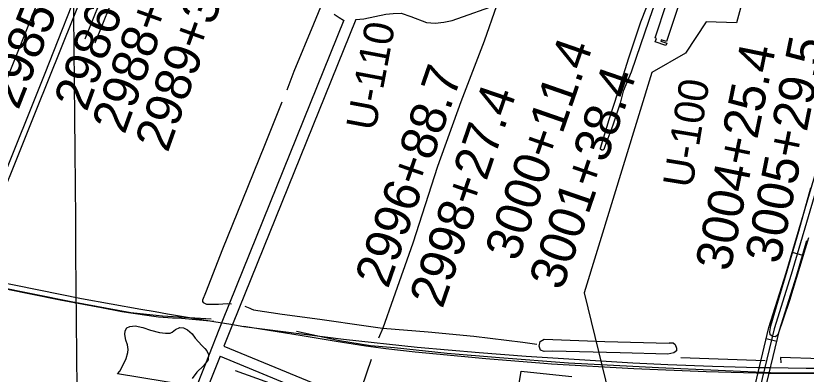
# Model space of a CAD drawing. Extents: x 3567028 to 3605064, y 510945 to 536587.
# Drawn here: x 3592142 to 3594340, y 520355 to 521352 of the extents above; entities that cross this region are included whole.
import ezdxf

# ---------------------------------------------------------------- set-up
doc = ezdxf.new("R2010")
doc.units = 0
for name, color, linetype in [('V-BLDG-OTLN', 7, 'Continuous'), ('V-GRID-MAJR', 7, 'Continuous'), ('V-RAIL-TRAK', 7, 'Continuous'), ('V-RIVR-RANG-IDEN', 7, 'Continuous'), ('V-ROAD-CNTR', 7, 'Continuous'), ('V-SITE-VEGE', 7, 'Continuous'), ('V-SURV-IDEN', 7, 'Continuous'), ('V-TOPO-SHOR', 7, 'Continuous'), ('V-UTIL-LINE', 7, 'Continuous')]:
    doc.layers.add(name, color=color, linetype=linetype)

msp = doc.modelspace()

# ---------------------------------------------------------------- linework, layer by layer
at = {"layer": 'V-BLDG-OTLN'}
msp.add_lwpolyline([(3593983.6, 521378), (3593951.9, 521280), (3593937.1, 521284.8), (3593935.8, 521281.2), (3593952.1, 521275.5), (3593949.8, 521268.9), (3593920.3, 521279), (3593923.5, 521288.6), (3593919.7, 521290), (3593952.9, 521388.9)], close=True, dxfattribs=at)
at = {"layer": 'V-GRID-MAJR'}
msp.add_spline([(3592345.9, 516527.1), (3592293.9, 522584.8), (3592241.9, 528645.6), (3592189.9, 534706.3), (3592189.9, 534709.4)], degree=3, dxfattribs=at)
at = {"layer": 'V-RAIL-TRAK'}
for points in [[(3592693.1, 520501.7), (3592603, 520509.6), (3592577.8, 520511.3), (3592538.6, 520513.5), (3592506.1, 520518), (3592437.3, 520528.1), (3592380.1, 520539.9), (3592265.4, 520561.2), (3592040.3, 520606.6), (3591838.8, 520650.9), (3591780.6, 520665), (3591554.4, 520721.6), (3591400.5, 520763.1), (3591277.9, 520796.2), (3591095.4, 520848.3), (3590897.2, 520905.5), (3590670.9, 520970.9), (3590666.5, 520972.2), (3590533.3, 521010.9), (3590499.1, 521021), (3590466.1, 521032.2), (3590436.5, 521042.8), (3590403.4, 521056.3), (3590297.5, 521091.9)], [(3592081.6, 520614.3), (3592324.6, 520566), (3592489.8, 520536.3), (3592529.5, 520529), (3592563.7, 520522.8), (3592619.6, 520513.8), (3592693.1, 520501.7), (3592740.5, 520493.9), (3592775.8, 520488), (3593053, 520452.7), (3593257.9, 520430.7), (3593430.3, 520415), (3593561.3, 520404.9), (3593858, 520386.3)], [(3593860.3, 520370), (3593631.3, 520383), (3593610, 520384.7), (3593449.3, 520397.6), (3593311.6, 520410.6), (3593252.3, 520416.2), (3593171.1, 520425.2), (3593115.1, 520433), (3593032.8, 520445.9), (3592938.2, 520461.7), (3592775.8, 520488)], [(3593858, 520386.3), (3593955.4, 520381.8), (3594079.5, 520377.1), (3594205.6, 520374), (3594239.8, 520373.5)], [(3594239.8, 520373.5), (3594339.9, 520372.2), (3594461.8, 520371.9)], [(3594235.3, 520357.2), (3594061.9, 520361.2), (3593860.3, 520370)], [(3594367, 520356.1), (3594235.3, 520357.2)]]:
    msp.add_lwpolyline(points, dxfattribs=at)
at = {"layer": 'V-ROAD-CNTR'}
for p, q in [((3594301.2, 520694.4), (3594330, 520685.9)), ((3594229, 520454.3), (3594258.1, 520447.3))]:
    msp.add_line(p, q, dxfattribs=at)
for points in [[(3592470.9, 521812.9), (3592418.8, 521680.8), (3592333.1, 521472.5), (3592222.7, 521191.5), (3592096.6, 520878.6), (3592024.3, 520692.8)], [(3593075.5, 516536.6), (3593279.2, 517246.5), (3593647.5, 518510.8), (3593973.3, 519612.8), (3594189.4, 520289.5), (3594236.4, 520485.4), (3594284.3, 520636.9), (3594416.6, 521086), (3594537.9, 521497.5)], [(3593087.3, 521341.8), (3593109.7, 521342.9), (3593170.6, 521356.4), (3593191.4, 521358.4), (3593213.5, 521358.9), (3593240.3, 521349.4), (3593283.9, 521333.4), (3593308.6, 521331.5), (3593331.9, 521333.8), (3593355.6, 521338.8), (3593491.8, 521387.2), (3593559.4, 521418.3), (3593588.9, 521435.5), (3593604.2, 521448.7), (3593612, 521467.6), (3593616.4, 521503.5)], [(3594552.2, 521493.2), (3594431, 521081.8), (3594298.6, 520632.5), (3594250.9, 520481.3), (3594203.9, 520285.4), (3593987.6, 519608.4), (3593661.9, 518506.6), (3593293.6, 517242.3), (3593091.2, 516536.7)], [(3592395.9, 521441.7), (3592333.7, 521286.6)], [(3592423.7, 521430.5), (3592361.5, 521275.5)], [(3593054, 521339.3), (3592716.7, 520504.7), (3592669.5, 520383.8), (3592492.5, 519938.6), (3592469.7, 519882)], [(3593087.3, 521341.8), (3592744.6, 520493.6), (3592721, 520433.3)], [(3593053.8, 521338.8), (3593041.1, 521346.5), (3593027.5, 521355.6)], [(3590353.5, 521081.2), (3590466.2, 521035), (3590587.5, 520995.2), (3590897.5, 520907.9), (3591238.2, 520806.4), (3591521.7, 520730.4), (3591802.2, 520661.5), (3591977.8, 520621.5), (3592296.3, 520557.1), (3592462.4, 520527.1), (3592550.1, 520517.2), (3592685.3, 520509)], [(3593106.8, 516536.8), (3593308, 517238.2), (3593676.3, 518502.4), (3594001.9, 519604), (3594218.3, 520281.4), (3594265.3, 520477.3), (3594313, 520628.1), (3594342.1, 520727.2)], [(3592923.1, 520474.5), (3593041.9, 520449), (3593128.8, 520435.2), (3593194.8, 520429.1), (3593342, 520413.6), (3593487.3, 520401.5), (3593679.3, 520387.1), (3593929.7, 520373.9), (3594261.4, 520359), (3594395.2, 520360.1)], [(3592721, 520433.3), (3593078.2, 520285.3), (3593296.9, 520191), (3593329.8, 520166.9), (3593347.9, 520151), (3593370.5, 520124.2), (3593388.5, 520098.7), (3593403.3, 520068.2), (3593408.2, 520044.8), (3593409.2, 520021.3), (3593410.2, 519981.5), (3593401.2, 519934.9), (3593305, 519651.9), (3593165.7, 519235.4), (3593032.5, 518836.4), (3592951.2, 518609.7), (3592808.2, 518239.2), (3592716.3, 518014), (3592582.7, 517662.4), (3592458.2, 517365.2), (3592335.4, 517029.7), (3592195.5, 516654.6), (3592147.8, 516523.5)], [(3592710.1, 520405.3), (3592697.4, 520372.8), (3592520.3, 519927.5), (3592497.8, 519871.4)], [(3592710.1, 520405.3), (3593066.5, 520257.7), (3593281.9, 520164.7), (3593311, 520143.5), (3593326.4, 520129.9), (3593346.7, 520105.9), (3593362.6, 520083.4), (3593374.7, 520058.4), (3593378.4, 520041), (3593379.3, 520020.3), (3593380.2, 519984), (3593372.2, 519942.6), (3593276.6, 519661.5), (3593137.3, 519244.9), (3593004.2, 518846.3), (3592923.1, 518620.1), (3592780.3, 518250.3), (3592688.4, 518025), (3592554.9, 517673.5), (3592516.5, 517581.9)]]:
    msp.add_lwpolyline(points, dxfattribs=at)
at = {"layer": 'V-SITE-VEGE'}
for points in [[(3593780.4, 520988.4), (3593777, 520980.3), (3593774.8, 520978.3), (3593771.4, 520978.3), (3593768.2, 520981.1), (3593768, 520983.8), (3593791.7, 521063.8), (3593816.8, 521140.7), (3593846.9, 521234.6), (3593880.3, 521335.3), (3593913.8, 521420.2), (3593916.3, 521423.1), (3593919, 521424.3), (3593925.4, 521422.5), (3593929.7, 521420.1), (3593931.1, 521417.9), (3593930.4, 521411.2), (3593913, 521368.3), (3593879.4, 521270.6), (3593853.1, 521195), (3593831.4, 521142.1), (3593822.5, 521109.1), (3593802, 521047.7)], [(3593958.6, 520441.4), (3593959.8, 520442), (3593969.9, 520442), (3593975.2, 520437.9), (3593979.4, 520427.8), (3593979.3, 520420.1), (3593972.2, 520414.2), (3593955.1, 520411.2), (3593823.1, 520414.9), (3593634.3, 520419.1), (3593611.2, 520417.9), (3593601.1, 520422.1), (3593597.6, 520433.3), (3593600.6, 520445.8), (3593611.8, 520452.9), (3593780.5, 520446.3)]]:
    msp.add_lwpolyline(points, close=True, dxfattribs=at)
for points in [[(3594346.4, 520734.5), (3594293.6, 520559.7), (3594261.3, 520464.2), (3594254.5, 520458.8), (3594246.9, 520459.5), (3594240, 520464.3), (3594238.9, 520472.9), (3594241.3, 520489.4), (3594257, 520543.8), (3594282.2, 520627.2), (3594319.4, 520752.5), (3594353.3, 520873.2)], [(3592622.7, 520323.2), (3592425.1, 520355.9), (3592431, 520363.6), (3592439.9, 520379), (3592449.3, 520399.1), (3592453.5, 520415.1), (3592454.1, 520423.9), (3592452.3, 520436.4), (3592448.2, 520449.4), (3592445.2, 520465.4), (3592445.8, 520475.4), (3592451.2, 520483.7), (3592458.9, 520487.3), (3592474.2, 520489.6), (3592495.6, 520484.9), (3592516.9, 520477.8), (3592541.7, 520471.2), (3592558.3, 520468.9), (3592571.3, 520469.4), (3592576.6, 520472.4), (3592586.1, 520479.5), (3592598.5, 520484.8), (3592608, 520483.6), (3592619.3, 520478.9), (3592632.3, 520467.6), (3592641.1, 520455.2), (3592659.5, 520435.1), (3592667.8, 520426.2), (3592673.7, 520419.7), (3592677.8, 520409.6), (3592676.6, 520394.8), (3592664.2, 520378.8), (3592645.2, 520360.5), (3592632.8, 520343.3)], [(3593534.8, 520283), (3593547.8, 520363.5), (3593555.5, 520362.3), (3593688.7, 520348.6)]]:
    msp.add_lwpolyline(points, dxfattribs=at)
at = {"layer": 'V-TOPO-SHOR'}
for p, q in [((3594225.5, 520391.8), (3593991, 520400.9)), ((3594268.6, 520401.7), (3594269.6, 520387.1))]:
    msp.add_line(p, q, dxfattribs=at)
for points in [[(3592936.6, 521449.9), (3592955, 521435.7), (3592965.6, 521425.7), (3592975.7, 521415), (3592984.6, 521402), (3592987.5, 521395.5), (3592989.3, 521387.2), (3592989.3, 521375.3), (3592969.7, 521328), (3592915.2, 521197.2), (3592895.4, 521145.1)], [(3593479.1, 521379.7), (3593444.2, 521281.5), (3593379.5, 521112.8), (3593314.9, 520933), (3593246.1, 520719.9), (3593191, 520564.9), (3593162.6, 520483.2), (3593150.7, 520455.4)], [(3592882, 521111.4), (3592834, 520991.3), (3592772.9, 520839.8), (3592716.6, 520702.5), (3592669.2, 520581.8), (3592661.5, 520561.1), (3592661.5, 520557), (3592662.7, 520554), (3592672.2, 520549.8), (3592705.9, 520549.8), (3592730.2, 520551.6), (3592742, 520551)], [(3592779.3, 520544.5), (3592792.9, 520539.1), (3592797, 520536.8), (3592803.5, 520533.8), (3592883.1, 520522.3), (3592987.2, 520508.3), (3593116, 520489.2), (3593161.6, 520483.3), (3593162.6, 520483.2), (3593288.8, 520472.5), (3593416.1, 520461.2), (3593551.6, 520444.6), (3593591.3, 520438.6)], [(3595055.9, 520418.4), (3594989.5, 520415.4), (3594901.7, 520408.4), (3594823.6, 520405.3), (3594694.4, 520403.9), (3594521.9, 520399.6), (3594380.3, 520397.6), (3594268.6, 520401.7)], [(3593130.6, 520395.6), (3593103.3, 520317.5), (3593095.6, 520292.6), (3593093.2, 520285), (3593099.1, 520277.3), (3593154.2, 520255.9), (3593245.9, 520219.2), (3593322.2, 520181.8), (3593345.3, 520165.8), (3593364.2, 520150.4), (3593379, 520136.2), (3593395, 520114.3), (3593405.6, 520094.2), (3593416.3, 520062.2), (3593421.6, 520033.8), (3593423.9, 520010.7), (3593424.5, 519991.8), (3593423.7, 519973.8), (3593419.5, 519955.6), (3593403.7, 519901.8), (3593382.4, 519838.5)], [(3592752.4, 520365.6), (3592870.7, 520322.4), (3592947, 520289.8), (3592957.7, 520282.1), (3592966, 520273.2), (3592969.5, 520263.7), (3592970.7, 520253.1), (3592967.1, 520234.7), (3592957.6, 520209.3), (3592950.5, 520190.3), (3592948.8, 520183.8), (3592947.6, 520179.1)]]:
    msp.add_lwpolyline(points, dxfattribs=at)
at = {"layer": 'V-UTIL-LINE'}
for points in [[(3585262.9, 534651), (3586025.6, 533001.3), (3586128.2, 532876.5), (3589487.5, 531831.1), (3594583.8, 530246.2), (3594630.3, 530174.4), (3594544.4, 526966.9), (3594544.4, 526966.2), (3594533.5, 526554.8), (3594478.7, 524510.1), (3594531.7, 524441.6), (3594542.5, 524391.4), (3594726.3, 524375.6), (3594242.1, 521684.3), (3594146, 521331.8), (3594061.4, 521334.5), (3594004.2, 521248), (3593910.4, 521193.7), (3593722.3, 520581), (3593792.3, 520296.6)], [(3592337.9, 521722.4), (3592216.3, 521424.8), (3592089.2, 521108.6), (3591928.4, 520710.8)], [(3592048.9, 519886.1), (3592097.7, 520026), (3592098.4, 520031.5), (3592114.9, 520087.7), (3592147.8, 520163.8), (3592032.7, 520436.9), (3592030, 520447.2), (3591983.4, 520550.8), (3592048.7, 520716.1), (3592198.4, 521088.5), (3592337.9, 521434.8), (3592438.7, 521684.6), (3592453.3, 521720.8), (3593097.3, 521457.7)]]:
    msp.add_lwpolyline(points, dxfattribs=at)

# ---------------------------------------------------------------- texts
at = {"layer": 'V-RIVR-RANG-IDEN'}
for s, rotation, p in [('U-110', 79.3683, (3593141.5, 521029)), ('U-100', 80.7363, (3594022.9, 520870.3))]:
    msp.add_text(s, height=83, rotation=rotation, dxfattribs=at).set_placement(p)
at = {"layer": 'V-SURV-IDEN'}
for s, rotation, p in [('2984+74.1', 69.1713, (3592044.4, 521155.4)), ('2985+77.2', 68.4552, (3592149, 521087.4)), ('2986+70.1', 70.1172, (3592339.2, 521082.5)), ('2988+27.8', 70.1277, (3592444.5, 521019.5)), ('2989+39.4', 70.2929, (3592564.5, 520968.9)), ('3000+11.4', 70.8426, (3593538.3, 520665.5)), ('3005+29.5', 78.5535, (3594266.8, 520658.8)), ('3004+25.4', 78.438, (3594128.4, 520638.2)), ('2996+88.7', 70.9106, (3593176.9, 520590.5)), ('3001+38.4', 70.983, (3593661.1, 520585.3)), ('2998+27.4', 71.0483, (3593328.4, 520534.8))]:
    msp.add_text(s, height=100, rotation=rotation, dxfattribs=at).set_placement(p)

doc.saveas('drawing.dxf')
